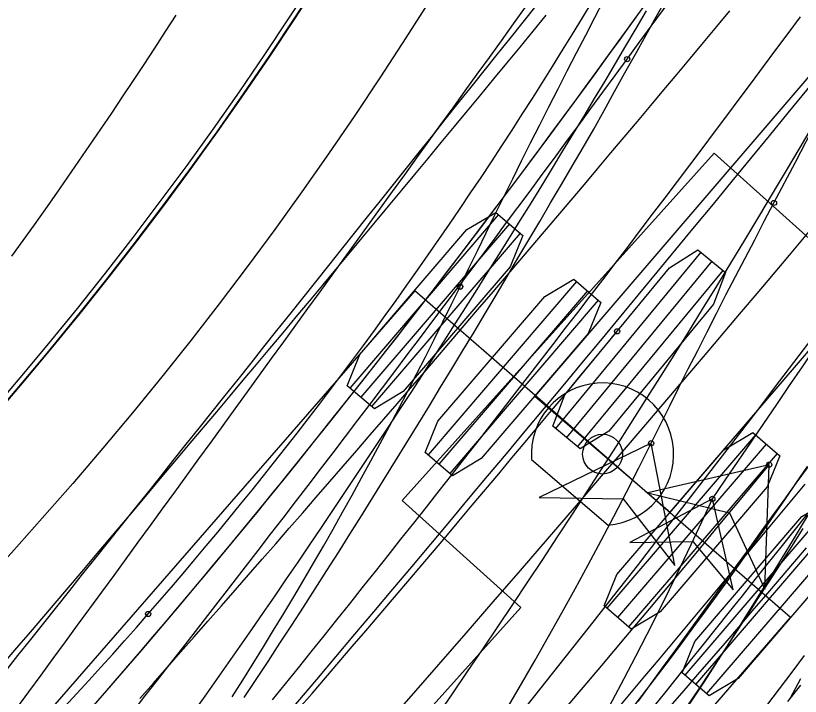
# Model space of a CAD drawing. Extents: x -14 to 1565148, y -25 to 642856.
# Drawn here: x 1564880.95 to 1564893.55, y 636441.11 to 636452.04 of the extents above; entities that cross this region are included whole.
import ezdxf

# ---------------------------------------------------------------- set-up
doc = ezdxf.new("R2010")
doc.units = 0
for name, color, linetype in [('DR_P_Headwall', 7, 'Continuous'), ('GE_P_Driveway_CL', 7, 'Continuous'), ('GE_X_Alignment', 7, 'Continuous'), ('MT_P_Drums', 7, 'Continuous'), ('PM_P_Edge_Line', 7, 'Continuous'), ('PV_P_EOP', 7, 'Continuous'), ('PV_P_Saw_Cut_Line', 7, 'Continuous'), ('PV_X_EOP', 7, 'Continuous'), ('SC_Shading2', 7, 'Continuous'), ('TR_Turning_Path23', 7, 'Continuous'), ('TR_Turning_Path25', 7, 'Continuous'), ('TR_Turning_Path27', 7, 'Continuous'), ('TR_Turning_Path28', 7, 'Continuous'), ('TR_Turning_Path28 - Copy-1', 7, 'Continuous')]:
    doc.layers.add(name, color=color, linetype=linetype)

msp = doc.modelspace()

# ---------------------------------------------------------------- linework, layer by layer
at = {"layer": 'DR_P_Headwall'}
for points in [[(1564882.131, 636440.878), (1564882.342, 636441.12), (1564882.552, 636441.362), (1564882.763, 636441.606), (1564882.973, 636441.851), (1564883.183, 636442.097), (1564883.392, 636442.343), (1564883.601, 636442.59), (1564883.809, 636442.838), (1564884.018, 636443.087), (1564884.226, 636443.337), (1564884.433, 636443.587), (1564884.64, 636443.838), (1564884.847, 636444.09), (1564885.053, 636444.343), (1564885.259, 636444.596), (1564885.464, 636444.85), (1564885.669, 636445.105), (1564885.874, 636445.36), (1564886.078, 636445.616), (1564886.281, 636445.872), (1564886.485, 636446.129), (1564886.687, 636446.386), (1564886.889, 636446.644), (1564887.091, 636446.903), (1564887.292, 636447.161), (1564887.492, 636447.421), (1564887.692, 636447.68), (1564887.892, 636447.94), (1564888.091, 636448.201), (1564888.289, 636448.462), (1564888.487, 636448.723), (1564888.684, 636448.984), (1564888.881, 636449.246), (1564889.077, 636449.509), (1564889.273, 636449.771), (1564889.468, 636450.034), (1564889.663, 636450.297), (1564889.857, 636450.561), (1564890.051, 636450.825), (1564890.244, 636451.089), (1564890.436, 636451.353), (1564890.628, 636451.618), (1564890.82, 636451.883), (1564891.011, 636452.148)], [(1564882.141, 636440.889), (1564882.344, 636441.123), (1564882.547, 636441.357), (1564882.75, 636441.591), (1564882.952, 636441.827), (1564883.154, 636442.063), (1564883.355, 636442.299), (1564883.555, 636442.536), (1564883.755, 636442.774), (1564883.955, 636443.012), (1564884.154, 636443.251), (1564884.353, 636443.49), (1564884.551, 636443.73), (1564884.748, 636443.97), (1564884.946, 636444.211), (1564885.142, 636444.453), (1564885.339, 636444.695), (1564885.534, 636444.937), (1564885.73, 636445.18), (1564885.925, 636445.424), (1564886.119, 636445.668), (1564886.313, 636445.912), (1564886.507, 636446.157), (1564886.7, 636446.403), (1564886.893, 636446.649), (1564887.085, 636446.895), (1564887.277, 636447.142), (1564887.468, 636447.389), (1564887.659, 636447.637), (1564887.85, 636447.885), (1564888.04, 636448.134), (1564888.23, 636448.383), (1564888.419, 636448.633), (1564888.608, 636448.883), (1564888.796, 636449.133), (1564888.984, 636449.384), (1564889.172, 636449.635), (1564889.359, 636449.887), (1564889.546, 636450.139), (1564889.732, 636450.391), (1564889.918, 636450.644), (1564890.104, 636450.897), (1564890.289, 636451.151), (1564890.473, 636451.405), (1564890.658, 636451.659), (1564890.842, 636451.913), (1564891.044, 636452.194)], [(1564892.139, 636444.279), (1564890.814, 636443.578), (1564891.827, 636443.597), (1564892.474, 636442.817), (1564892.139, 636444.279)]]:
    msp.add_lwpolyline(points, dxfattribs=at)
msp.add_lwpolyline([(1564892.139, 636444.279), (1564890.814, 636443.578), (1564891.827, 636443.597), (1564892.474, 636442.817)], close=True, dxfattribs=at)
msp.add_circle((1564892.139, 636444.279), 0.0417, dxfattribs=at)
msp.add_circle((1564892.139, 636444.279), 0.0417, dxfattribs=at)
for centre, radius, start, end in [((1564621.877, 636629.939), 327.889, 325.51254, 333.71205), ((1564843.159, 636466.536), 53.8, 281.6625, 335.5631)]:
    msp.add_arc(centre, radius, start, end, dxfattribs=at)
at = {"layer": 'GE_P_Driveway_CL'}
for start, end in [(360, 269.30622), (360, 269.30622), (269.30622, 360), (269.30622, 360)]:
    msp.add_arc((1564834.986, 636485.101), 60.333, start, end, dxfattribs=at)
at = {"layer": 'GE_X_Alignment'}
msp.add_circle((1564834.986, 636485.101), 60.25, dxfattribs=at)
at = {"layer": 'MT_P_Drums'}
for points in [[(1564880.967, 636440.916), (1564881.162, 636441.183), (1564881.358, 636441.449), (1564881.553, 636441.716), (1564881.748, 636441.983), (1564881.944, 636442.25), (1564882.139, 636442.517), (1564882.334, 636442.784), (1564882.529, 636443.051), (1564882.724, 636443.319), (1564882.919, 636443.586), (1564883.114, 636443.853), (1564883.308, 636444.121), (1564883.503, 636444.389), (1564883.698, 636444.656), (1564883.893, 636444.924), (1564884.087, 636445.192), (1564884.282, 636445.46), (1564884.477, 636445.728), (1564884.671, 636445.996), (1564884.866, 636446.264), (1564885.06, 636446.532), (1564885.255, 636446.8), (1564885.449, 636447.069), (1564885.643, 636447.337), (1564885.838, 636447.605), (1564886.032, 636447.874), (1564886.227, 636448.142), (1564886.421, 636448.411), (1564886.615, 636448.679), (1564886.809, 636448.948), (1564887.004, 636449.217), (1564887.198, 636449.485), (1564887.392, 636449.754), (1564887.586, 636450.023), (1564887.78, 636450.292), (1564887.974, 636450.561), (1564888.169, 636450.83), (1564888.363, 636451.099), (1564888.557, 636451.368), (1564888.751, 636451.637), (1564888.945, 636451.906), (1564889.139, 636452.175)], [(1564883.802, 636440.844), (1564883.991, 636441.111), (1564884.18, 636441.379), (1564884.368, 636441.647), (1564884.556, 636441.915), (1564884.743, 636442.184), (1564884.929, 636442.453), (1564885.115, 636442.723), (1564885.3, 636442.993), (1564885.485, 636443.263), (1564885.669, 636443.534), (1564885.852, 636443.805), (1564886.035, 636444.077), (1564886.217, 636444.348), (1564886.399, 636444.621), (1564886.58, 636444.894), (1564886.761, 636445.167), (1564886.941, 636445.44), (1564887.12, 636445.714), (1564887.299, 636445.988), (1564887.477, 636446.263), (1564887.655, 636446.538), (1564887.832, 636446.813), (1564888.008, 636447.089), (1564888.184, 636447.365), (1564888.359, 636447.642), (1564888.534, 636447.919), (1564888.708, 636448.196), (1564888.881, 636448.474), (1564889.054, 636448.752), (1564889.227, 636449.03), (1564889.398, 636449.309), (1564889.569, 636449.588), (1564889.74, 636449.868), (1564889.91, 636450.148), (1564890.079, 636450.428), (1564890.248, 636450.709), (1564890.416, 636450.99), (1564890.583, 636451.271), (1564890.75, 636451.553), (1564890.916, 636451.835), (1564891.082, 636452.117)], [(1564890.95, 636441.027), (1564891.145, 636441.296), (1564891.341, 636441.566), (1564891.536, 636441.835), (1564891.732, 636442.105), (1564891.927, 636442.374), (1564892.122, 636442.644), (1564892.317, 636442.913), (1564892.512, 636443.182), (1564892.707, 636443.452), (1564892.902, 636443.721), (1564893.097, 636443.991), (1564893.292, 636444.26), (1564893.487, 636444.53), (1564893.682, 636444.799)], [(1564891.736, 636440.944), (1564891.925, 636441.229), (1564892.113, 636441.513), (1564892.301, 636441.798), (1564892.488, 636442.084), (1564892.675, 636442.369), (1564892.861, 636442.656), (1564893.046, 636442.942), (1564893.231, 636443.229), (1564893.415, 636443.517), (1564893.598, 636443.804)]]:
    msp.add_lwpolyline(points, dxfattribs=at)
msp.add_arc((1564759.571, 636529.056), 155.603, 320.97127, 331.1899, dxfattribs=at)
at = {"layer": 'PM_P_Edge_Line'}
msp.add_lwpolyline([(1564884.621, 636441.092), (1564884.813, 636441.381), (1564885.004, 636441.67), (1564885.194, 636441.961), (1564885.383, 636442.252), (1564885.571, 636442.543), (1564885.759, 636442.835), (1564885.946, 636443.127), (1564886.132, 636443.42), (1564886.317, 636443.714), (1564886.502, 636444.007), (1564886.686, 636444.301), (1564886.869, 636444.596), (1564887.051, 636444.89), (1564887.233, 636445.185), (1564887.414, 636445.481), (1564887.595, 636445.776), (1564887.775, 636446.072), (1564887.954, 636446.367), (1564888.133, 636446.663), (1564888.311, 636446.959), (1564888.488, 636447.255), (1564888.665, 636447.552), (1564888.842, 636447.848), (1564889.017, 636448.144), (1564889.193, 636448.44), (1564889.368, 636448.736), (1564889.542, 636449.032), (1564889.716, 636449.328), (1564889.889, 636449.624), (1564890.062, 636449.92), (1564890.233, 636450.216), (1564890.401, 636450.518), (1564890.568, 636450.819), (1564890.736, 636451.12), (1564890.903, 636451.421), (1564891.069, 636451.721), (1564891.235, 636452.021), (1564891.401, 636452.32)], dxfattribs=at)
msp.add_arc((1564819.469, 636488.511), 86.526, 314.40278, 343.10095, dxfattribs=at)
at = {"layer": 'PV_P_EOP'}
for radius in [62, 60.333, 60.25]:
    msp.add_circle((1564834.986, 636485.101), radius, dxfattribs=at)
msp.add_arc((1564834.986, 636485.101), 82, 315.38222, 5.72699, dxfattribs=at)
at = {"layer": 'PV_P_Saw_Cut_Line'}
for p, q in [((1564892.17, 636449.83), (1564887.156, 636444.252)), ((1564898.12, 636444.482), (1564892.17, 636449.83)), ((1564892.17, 636449.83), (1564892.17, 636449.83)), ((1564891.952, 636448.24), (1564889.621, 636445.41)), ((1564892.129, 636448.095), (1564889.798, 636445.264)), ((1564892.306, 636447.949), (1564889.975, 636445.119)), ((1564887.156, 636444.252), (1564889.065, 636442.536)), ((1564889.065, 636442.536), (1564882.38, 636435.099))]:
    msp.add_line(p, q, dxfattribs=at)
for points in [[(1564891.908, 636448.277), (1564892.349, 636447.913), (1564892.156, 636447.407), (1564890.478, 636445.369), (1564890.018, 636445.083), (1564889.577, 636445.446), (1564889.77, 636445.952), (1564891.449, 636447.99)], [(1564893.052, 636444.828), (1564891.103, 636444.379), (1564892.416, 636444.057), (1564892.982, 636442.83)]]:
    msp.add_lwpolyline(points, close=True, dxfattribs=at)
for points in [[(1564885.493, 636440.906), (1564885.709, 636441.156), (1564885.925, 636441.407), (1564886.14, 636441.658), (1564886.356, 636441.908), (1564886.571, 636442.16), (1564886.785, 636442.411), (1564887, 636442.662), (1564887.214, 636442.914), (1564887.428, 636443.166), (1564887.642, 636443.418), (1564887.856, 636443.671), (1564888.069, 636443.923), (1564888.282, 636444.176), (1564888.495, 636444.429), (1564888.708, 636444.682), (1564888.92, 636444.936), (1564889.132, 636445.19), (1564889.344, 636445.443), (1564889.555, 636445.697), (1564889.767, 636445.952), (1564889.978, 636446.206), (1564890.189, 636446.461), (1564890.399, 636446.716), (1564890.609, 636446.971)], [(1564893.052, 636444.828), (1564891.103, 636444.379), (1564892.416, 636444.057), (1564892.982, 636442.83), (1564893.052, 636444.828)]]:
    msp.add_lwpolyline(points, dxfattribs=at)
for centre in [(1564890.609, 636446.971), (1564893.052, 636444.828)]:
    msp.add_circle(centre, 0.0417, dxfattribs=at)
msp.add_arc((1564631.709, 636660.196), 338.65, 314.01355, 320.50869, dxfattribs=at)
at = {"layer": 'PV_X_EOP'}
msp.add_arc((1564834.986, 636485.101), 80, 315.38222, 5.72699, dxfattribs=at)
at = {"layer": 'SC_Shading2'}
msp.add_arc((1564834.986, 636485.101), 48.5, 218.9483, 139.2008, dxfattribs=at)
at = {"layer": 'TR_Turning_Path23'}
for p, q in [((1564895.795, 636453.523), (1564889.287, 636445.931)), ((1564891.464, 636444.065), (1564897.971, 636451.658)), ((1564888.705, 636448.844), (1564886.319, 636446.06)), ((1564888.879, 636448.695), (1564886.493, 636445.911)), ((1564889.053, 636448.546), (1564886.667, 636445.762)), ((1564889.958, 636447.77), (1564887.572, 636444.986)), ((1564887.358, 636447.623), (1564863.728, 636420.464)), ((1564893.393, 636442.372), (1564887.358, 636447.623)), ((1564887.358, 636447.623), (1564887.358, 636447.623)), ((1564890.132, 636447.621), (1564887.746, 636444.837)), ((1564890.306, 636447.472), (1564887.92, 636444.688)), ((1564889.287, 636445.931), (1564891.464, 636444.065)), ((1564892.831, 636445.308), (1564890.444, 636442.524)), ((1564893.005, 636445.159), (1564890.618, 636442.375)), ((1564893.179, 636445.01), (1564890.792, 636442.226)), ((1564889.236, 636444.91), (1564890.463, 636443.858)), ((1564894.083, 636444.234), (1564891.697, 636441.45)), ((1564894.257, 636444.085), (1564891.871, 636441.301)), ((1564894.431, 636443.936), (1564892.045, 636441.152)), ((1564869.763, 636415.213), (1564893.393, 636442.372))]:
    msp.add_line(p, q, dxfattribs=at)
for points in [[(1564882.942, 636441.075), (1564883.161, 636441.322), (1564883.38, 636441.57), (1564883.599, 636441.818), (1564883.817, 636442.066), (1564884.036, 636442.315), (1564884.254, 636442.563), (1564884.472, 636442.812), (1564884.69, 636443.061), (1564884.908, 636443.31), (1564885.126, 636443.559), (1564885.343, 636443.808), (1564885.56, 636444.057), (1564885.778, 636444.307), (1564885.994, 636444.557), (1564886.211, 636444.806), (1564886.428, 636445.056), (1564886.644, 636445.307), (1564886.86, 636445.557), (1564887.077, 636445.807), (1564887.292, 636446.058), (1564887.508, 636446.309), (1564887.724, 636446.56), (1564887.939, 636446.811), (1564888.154, 636447.062), (1564888.369, 636447.313), (1564888.584, 636447.565), (1564888.799, 636447.816), (1564889.013, 636448.068), (1564889.228, 636448.32), (1564889.442, 636448.572), (1564889.656, 636448.824), (1564889.87, 636449.077), (1564890.083, 636449.329), (1564890.297, 636449.582), (1564890.51, 636449.835), (1564890.723, 636450.088), (1564890.936, 636450.341), (1564891.149, 636450.594), (1564891.361, 636450.847), (1564891.574, 636451.101), (1564891.786, 636451.355), (1564891.998, 636451.609), (1564892.21, 636451.863), (1564892.421, 636452.117)], [(1564891.467, 636440.95), (1564891.686, 636441.203), (1564891.905, 636441.457), (1564892.124, 636441.711), (1564892.343, 636441.965), (1564892.562, 636442.219), (1564892.78, 636442.474), (1564892.998, 636442.728), (1564893.216, 636442.983), (1564893.434, 636443.238), (1564893.652, 636443.493)]]:
    msp.add_lwpolyline(points, dxfattribs=at)
for points in [[(1564888.662, 636448.881), (1564889.096, 636448.509), (1564888.893, 636448.007), (1564887.175, 636446.002), (1564886.71, 636445.725), (1564886.276, 636446.097), (1564886.479, 636446.599), (1564888.197, 636448.603)], [(1564889.915, 636447.807), (1564890.349, 636447.435), (1564890.146, 636446.933), (1564888.428, 636444.928), (1564887.963, 636444.651), (1564887.529, 636445.023), (1564887.732, 636445.525), (1564889.45, 636447.53)], [(1564892.788, 636445.345), (1564893.222, 636444.973), (1564893.019, 636444.471), (1564891.301, 636442.466), (1564890.836, 636442.189), (1564890.401, 636442.561), (1564890.605, 636443.063), (1564892.323, 636445.067)], [(1564894.04, 636444.271), (1564894.475, 636443.899), (1564894.271, 636443.397), (1564892.553, 636441.393), (1564892.088, 636441.115), (1564891.654, 636441.487), (1564891.857, 636441.989), (1564893.575, 636443.994)]]:
    msp.add_lwpolyline(points, close=True, dxfattribs=at)
msp.add_circle((1564890.375, 636444.998), 0.32, dxfattribs=at)
for centre, radius, start, end in [((1564525.59, 636757.456), 480.53, 316.0494, 321.13184), ((1564890.375, 636444.998), 1.143, 274.3998, 184.3998)]:
    msp.add_arc(centre, radius, start, end, dxfattribs=at)
at = {"layer": 'TR_Turning_Path25'}
for points in [[(1564890.771, 636451.341), (1564890.965, 636451.607), (1564891.159, 636451.872), (1564891.352, 636452.138), (1564891.545, 636452.404), (1564891.739, 636452.671), (1564891.932, 636452.937), (1564892.125, 636453.204), (1564892.317, 636453.471), (1564892.51, 636453.739), (1564892.702, 636454.006), (1564892.894, 636454.274), (1564893.086, 636454.541), (1564893.278, 636454.809), (1564893.469, 636455.077), (1564893.661, 636455.346)], [(1564885.076, 636441.052), (1564885.283, 636441.309), (1564885.49, 636441.566), (1564885.697, 636441.823), (1564885.904, 636442.08), (1564886.11, 636442.338), (1564886.316, 636442.596), (1564886.522, 636442.854), (1564886.727, 636443.113), (1564886.932, 636443.371), (1564887.137, 636443.63), (1564887.342, 636443.889), (1564887.546, 636444.148), (1564887.75, 636444.408), (1564887.954, 636444.667), (1564888.158, 636444.927), (1564888.361, 636445.187), (1564888.564, 636445.447), (1564888.767, 636445.708), (1564888.969, 636445.968), (1564889.172, 636446.229), (1564889.374, 636446.49), (1564889.575, 636446.752), (1564889.777, 636447.013), (1564889.978, 636447.275), (1564890.179, 636447.537), (1564890.379, 636447.799), (1564890.58, 636448.061), (1564890.78, 636448.324), (1564890.98, 636448.587), (1564891.179, 636448.849), (1564891.379, 636449.113), (1564891.578, 636449.376), (1564891.776, 636449.639), (1564891.975, 636449.903), (1564892.173, 636450.167), (1564892.371, 636450.431), (1564892.569, 636450.696), (1564892.766, 636450.96), (1564892.963, 636451.225), (1564893.16, 636451.49), (1564893.357, 636451.755), (1564893.553, 636452.021)], [(1564882.823, 636440.85), (1564883.026, 636441.11), (1564883.229, 636441.369), (1564883.431, 636441.629), (1564883.634, 636441.889), (1564883.836, 636442.148), (1564884.038, 636442.408), (1564884.24, 636442.669), (1564884.441, 636442.929), (1564884.643, 636443.19), (1564884.844, 636443.45), (1564885.044, 636443.711), (1564885.245, 636443.972), (1564885.446, 636444.233), (1564885.646, 636444.494), (1564885.846, 636444.756), (1564886.046, 636445.017), (1564886.245, 636445.279), (1564886.444, 636445.541), (1564886.643, 636445.803), (1564886.842, 636446.065), (1564887.041, 636446.327), (1564887.239, 636446.59), (1564887.437, 636446.852), (1564887.635, 636447.115), (1564887.833, 636447.378), (1564888.031, 636447.641), (1564888.228, 636447.904), (1564888.425, 636448.168), (1564888.622, 636448.431), (1564888.818, 636448.695), (1564889.015, 636448.959), (1564889.211, 636449.223), (1564889.407, 636449.487), (1564889.602, 636449.752), (1564889.798, 636450.016), (1564889.993, 636450.281), (1564890.188, 636450.546), (1564890.382, 636450.811), (1564890.577, 636451.076), (1564890.771, 636451.341)], [(1564893.013, 636440.963), (1564893.216, 636441.23), (1564893.419, 636441.498), (1564893.621, 636441.766)], [(1564893.35, 636441.023), (1564893.558, 636441.288)]]:
    msp.add_lwpolyline(points, dxfattribs=at)
msp.add_circle((1564890.771, 636451.341), 0.0417, dxfattribs=at)
msp.add_circle((1564890.771, 636451.341), 0.0417, dxfattribs=at)
msp.add_arc((1564634.809, 636643.222), 324.972, 316.17032, 330.27877, dxfattribs=at)
at = {"layer": 'TR_Turning_Path27'}
for points in [[(1564880.778, 636441.501), (1564880.986, 636441.762), (1564881.194, 636442.023), (1564881.402, 636442.284), (1564881.61, 636442.545), (1564881.818, 636442.806), (1564882.025, 636443.068), (1564882.233, 636443.329), (1564882.441, 636443.59), (1564882.649, 636443.851), (1564882.857, 636444.112), (1564883.065, 636444.373), (1564883.273, 636444.634), (1564883.481, 636444.895), (1564883.689, 636445.156), (1564883.897, 636445.416), (1564884.105, 636445.677), (1564884.313, 636445.938), (1564884.521, 636446.199), (1564884.729, 636446.46), (1564884.937, 636446.721), (1564885.145, 636446.982), (1564885.353, 636447.243), (1564885.561, 636447.504), (1564885.769, 636447.764), (1564885.977, 636448.025), (1564886.185, 636448.286), (1564886.393, 636448.547), (1564886.601, 636448.808), (1564886.81, 636449.068), (1564887.018, 636449.329), (1564887.226, 636449.59), (1564887.434, 636449.851), (1564887.642, 636450.111), (1564887.85, 636450.372), (1564888.059, 636450.633), (1564888.267, 636450.893), (1564888.475, 636451.154), (1564888.683, 636451.415), (1564888.891, 636451.675), (1564889.1, 636451.936), (1564889.308, 636452.197)], [(1564880.755, 636441.635), (1564880.97, 636441.887), (1564881.185, 636442.139), (1564881.4, 636442.391), (1564881.614, 636442.643), (1564881.829, 636442.896), (1564882.043, 636443.148), (1564882.257, 636443.401), (1564882.471, 636443.654), (1564882.685, 636443.906), (1564882.899, 636444.159), (1564883.113, 636444.412), (1564883.326, 636444.665), (1564883.54, 636444.918), (1564883.753, 636445.172), (1564883.966, 636445.425), (1564884.18, 636445.678), (1564884.393, 636445.932), (1564884.605, 636446.186), (1564884.818, 636446.439), (1564885.031, 636446.693), (1564885.244, 636446.947), (1564885.456, 636447.201), (1564885.668, 636447.455), (1564885.881, 636447.709), (1564886.093, 636447.964), (1564886.305, 636448.218), (1564886.517, 636448.473), (1564886.728, 636448.727), (1564886.94, 636448.982), (1564887.152, 636449.237), (1564887.363, 636449.491), (1564887.574, 636449.746), (1564887.786, 636450.001), (1564887.997, 636450.257), (1564888.208, 636450.512), (1564888.419, 636450.767), (1564888.629, 636451.023), (1564888.84, 636451.278), (1564889.051, 636451.534), (1564889.261, 636451.789), (1564889.471, 636452.045)], [(1564890.627, 636440.919), (1564890.842, 636441.176), (1564891.057, 636441.432), (1564891.272, 636441.689), (1564891.487, 636441.946), (1564891.702, 636442.202), (1564891.916, 636442.459), (1564892.131, 636442.716), (1564892.345, 636442.973), (1564892.559, 636443.231), (1564892.774, 636443.488), (1564892.988, 636443.745), (1564893.201, 636444.003), (1564893.415, 636444.26), (1564893.629, 636444.518)], [(1564891.167, 636440.9), (1564891.375, 636441.161), (1564891.582, 636441.421), (1564891.79, 636441.682), (1564891.998, 636441.942), (1564892.206, 636442.203), (1564892.414, 636442.463), (1564892.621, 636442.724), (1564892.829, 636442.984), (1564893.037, 636443.245), (1564893.245, 636443.505), (1564893.453, 636443.766), (1564893.661, 636444.026)]]:
    msp.add_lwpolyline(points, dxfattribs=at)
msp.add_arc((1564317.874, 636921.747), 743.825, 317.658922, 322.32653, dxfattribs=at)
at = {"layer": 'TR_Turning_Path28'}
for points in [[(1564888.087, 636447.688), (1564888.225, 636447.975), (1564888.365, 636448.264), (1564888.505, 636448.553), (1564888.647, 636448.842), (1564888.789, 636449.131), (1564888.932, 636449.42), (1564889.076, 636449.709), (1564889.22, 636449.998), (1564889.366, 636450.287), (1564889.513, 636450.576), (1564889.66, 636450.865), (1564889.809, 636451.154), (1564889.958, 636451.441), (1564890.106, 636451.726), (1564890.252, 636452.01), (1564890.396, 636452.293)], [(1564880.89, 636448.178), (1564881.071, 636448.429), (1564881.251, 636448.682), (1564881.431, 636448.935), (1564881.61, 636449.19), (1564881.788, 636449.445), (1564881.965, 636449.701), (1564882.142, 636449.958), (1564882.318, 636450.216), (1564882.493, 636450.475), (1564882.667, 636450.735), (1564882.84, 636450.996), (1564883.013, 636451.257), (1564883.184, 636451.519), (1564883.355, 636451.783), (1564883.525, 636452.047)], [(1564891.156, 636445.174), (1564891.305, 636445.473), (1564891.454, 636445.771), (1564891.603, 636446.069), (1564891.753, 636446.366), (1564891.904, 636446.664), (1564892.055, 636446.961), (1564892.206, 636447.258), (1564892.358, 636447.555), (1564892.511, 636447.851), (1564892.664, 636448.147), (1564892.819, 636448.442), (1564892.973, 636448.737), (1564893.129, 636449.032)], [(1564884.428, 636441.103), (1564884.596, 636441.369), (1564884.763, 636441.635), (1564884.928, 636441.902), (1564885.091, 636442.17), (1564885.254, 636442.439), (1564885.415, 636442.708), (1564885.575, 636442.978), (1564885.733, 636443.249), (1564885.891, 636443.521), (1564886.046, 636443.794), (1564886.201, 636444.067), (1564886.354, 636444.341), (1564886.506, 636444.616), (1564886.656, 636444.891), (1564886.805, 636445.168), (1564886.953, 636445.445), (1564887.1, 636445.722), (1564887.245, 636446.001), (1564887.388, 636446.28), (1564887.531, 636446.56), (1564887.672, 636446.84), (1564887.811, 636447.122), (1564887.949, 636447.404), (1564888.086, 636447.686)], [(1564891.156, 636445.174), (1564889.357, 636444.301), (1564890.708, 636444.28), (1564891.534, 636443.21), (1564891.156, 636445.174)], [(1564893.392, 636441.086), (1564893.56, 636441.395)]]:
    msp.add_lwpolyline(points, dxfattribs=at)
msp.add_lwpolyline([(1564891.156, 636445.174), (1564889.357, 636444.301), (1564890.708, 636444.28), (1564891.534, 636443.21)], close=True, dxfattribs=at)
for centre in [(1564893.129, 636449.032), (1564893.129, 636449.032), (1564888.086, 636447.686), (1564888.087, 636447.688), (1564891.156, 636445.174), (1564891.156, 636445.174)]:
    msp.add_circle(centre, 0.0417, dxfattribs=at)
for centre, radius, start, end in [((1564811.297, 636492.463), 92.643, 332.0438, 1.05959), ((1564830.367, 636475.449), 67.911, 239.7175, 333.52503)]:
    msp.add_arc(centre, radius, start, end, dxfattribs=at)
at = {"layer": 'TR_Turning_Path28 - Copy-1'}
for points in [[(1564883.077, 636442.431), (1564883.265, 636442.647), (1564883.452, 636442.864), (1564883.638, 636443.083), (1564883.824, 636443.303), (1564884.01, 636443.524), (1564884.194, 636443.746), (1564884.378, 636443.97), (1564884.562, 636444.194), (1564884.745, 636444.42), (1564884.927, 636444.647), (1564885.108, 636444.875), (1564885.289, 636445.105), (1564885.469, 636445.335), (1564885.648, 636445.567), (1564885.827, 636445.8), (1564886.005, 636446.035), (1564886.182, 636446.27), (1564886.359, 636446.507), (1564886.535, 636446.745), (1564886.71, 636446.984), (1564886.885, 636447.225), (1564887.058, 636447.466), (1564887.232, 636447.709), (1564887.404, 636447.953), (1564887.576, 636448.199), (1564887.747, 636448.446), (1564887.918, 636448.693), (1564888.087, 636448.942), (1564888.256, 636449.192), (1564888.424, 636449.443), (1564888.591, 636449.694), (1564888.757, 636449.947), (1564888.922, 636450.201), (1564889.086, 636450.455), (1564889.249, 636450.711), (1564889.412, 636450.967), (1564889.574, 636451.225), (1564889.734, 636451.483), (1564889.894, 636451.742), (1564890.053, 636452.002), (1564890.211, 636452.263)], [(1564890.889, 636440.963), (1564891.082, 636441.214), (1564891.274, 636441.465), (1564891.465, 636441.717), (1564891.655, 636441.969), (1564891.843, 636442.223), (1564892.031, 636442.477), (1564892.217, 636442.733), (1564892.403, 636442.988), (1564892.587, 636443.245), (1564892.77, 636443.503), (1564892.953, 636443.761), (1564893.133, 636444.02), (1564893.313, 636444.28), (1564893.492, 636444.541), (1564893.67, 636444.802)], [(1564881.738, 636440.943), (1564881.932, 636441.153), (1564882.125, 636441.364), (1564882.317, 636441.575), (1564882.508, 636441.788), (1564882.699, 636442.001), (1564882.888, 636442.216), (1564883.077, 636442.431)]]:
    msp.add_lwpolyline(points, dxfattribs=at)
msp.add_circle((1564883.077, 636442.431), 0.0417, dxfattribs=at)
msp.add_circle((1564883.077, 636442.431), 0.0417, dxfattribs=at)
msp.add_arc((1564833.218, 636485.668), 76.862, 280.40777, 7.27378, dxfattribs=at)

doc.saveas('drawing.dxf')
